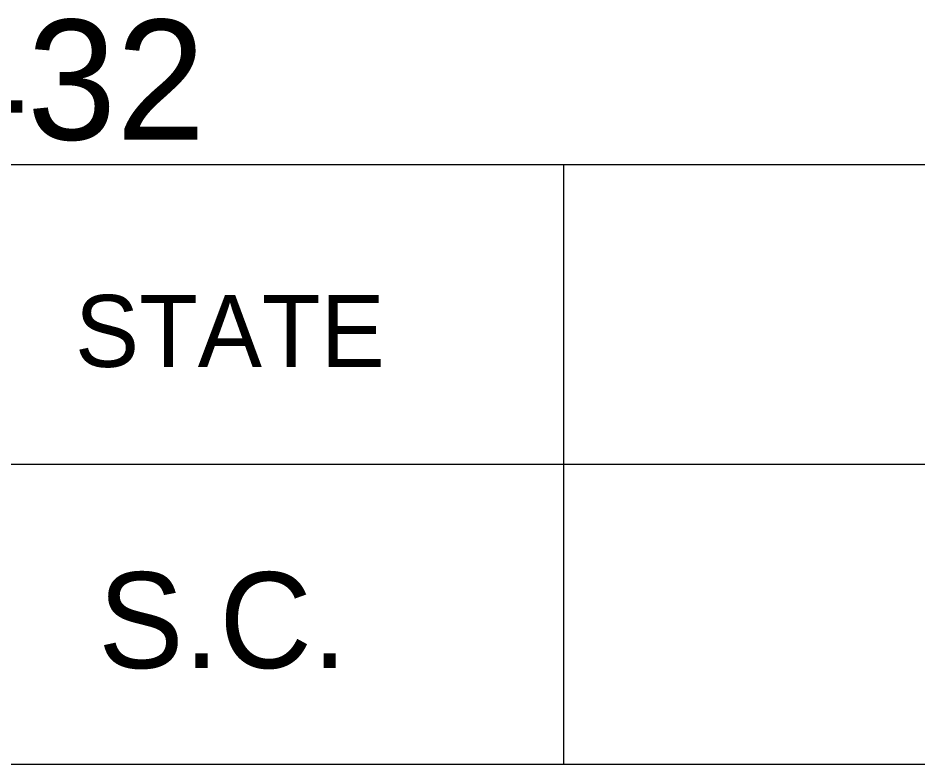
# Model space of a CAD drawing. Extents: x 1000 to 1162, y 999 to 8520.
# Drawn here: x 1136.81 to 1140.565, y 6620.046 to 6623.157 of the extents above; entities that cross this region are included whole.
import ezdxf

# ---------------------------------------------------------------- set-up
doc = ezdxf.new("R2010")
doc.units = 0
doc.layers.add('Level 20', color=7, linetype='Continuous')
doc.layers.add('Level 3', color=7, linetype='Continuous')

msp = doc.modelspace()

# ---------------------------------------------------------------- linework, layer by layer
at = {"layer": 'Level 3'}
for p, q in [((1133.055, 6622.5458), (1161.555, 6622.5458)), ((1133.055, 6622.5458), (1161.555, 6622.5458)), ((1133.055, 6622.5458), (1161.555, 6622.5458)), ((1133.055, 6622.5458), (1161.555, 6622.5458)), ((1133.055, 6622.5458), (1161.555, 6622.5458)), ((1133.055, 6622.5458), (1161.555, 6622.5458)), ((1133.055, 6622.5458), (1161.555, 6622.5458)), ((1133.055, 6622.5458), (1161.555, 6622.5458)), ((1133.055, 6622.5458), (1161.555, 6622.5458)), ((1133.055, 6622.5458), (1161.555, 6622.5458)), ((1133.055, 6622.5458), (1161.555, 6622.5458)), ((1133.055, 6622.5458), (1161.555, 6622.5458)), ((1133.055, 6622.5458), (1161.555, 6622.5458)), ((1133.055, 6622.5458), (1161.555, 6622.5458)), ((1133.055, 6622.5458), (1161.555, 6622.5458)), ((1133.055, 6622.5458), (1161.555, 6622.5458)), ((1133.055, 6622.5458), (1161.555, 6622.5458)), ((1133.055, 6622.5458), (1161.555, 6622.5458)), ((1133.055, 6622.5458), (1161.555, 6622.5458)), ((1133.055, 6622.5458), (1161.555, 6622.5458)), ((1133.055, 6622.5458), (1161.555, 6622.5458)), ((1133.055, 6622.5458), (1161.555, 6622.5458)), ((1133.055, 6622.5458), (1161.555, 6622.5458)), ((1133.055, 6622.5458), (1161.555, 6622.5458)), ((1133.055, 6622.5458), (1161.555, 6622.5458)), ((1133.055, 6622.5458), (1161.555, 6622.5458)), ((1133.055, 6622.5458), (1161.555, 6622.5458)), ((1133.055, 6622.5458), (1161.555, 6622.5458)), ((1133.055, 6622.5458), (1161.555, 6622.5458)), ((1133.055, 6622.5458), (1161.555, 6622.5458)), ((1133.055, 6622.5458), (1161.555, 6622.5458)), ((1133.055, 6622.5458), (1161.555, 6622.5458)), ((1133.055, 6622.5458), (1161.555, 6622.5458)), ((1133.055, 6622.5458), (1161.555, 6622.5458)), ((1133.055, 6622.5458), (1161.555, 6622.5458)), ((1133.055, 6622.5458), (1161.555, 6622.5458)), ((1133.055, 6622.5458), (1161.555, 6622.5458)), ((1133.055, 6622.5458), (1161.555, 6622.5458)), ((1133.055, 6622.5458), (1161.555, 6622.5458)), ((1133.055, 6622.5458), (1161.555, 6622.5458)), ((1133.055, 6622.5458), (1161.555, 6622.5458)), ((1133.055, 6622.5458), (1161.555, 6622.5458)), ((1133.055, 6622.5458), (1161.555, 6622.5458)), ((1133.055, 6622.5458), (1161.555, 6622.5458)), ((1133.055, 6622.5458), (1161.555, 6622.5458)), ((1133.055, 6622.5458), (1161.555, 6622.5458)), ((1133.055, 6622.5458), (1161.555, 6622.5458)), ((1139.0868, 6622.5458), (1139.0868, 6620.0458)), ((1139.0868, 6622.5458), (1139.0868, 6620.0458)), ((1139.0868, 6622.5458), (1139.0868, 6620.0458)), ((1139.0868, 6622.5458), (1139.0868, 6620.0458)), ((1139.0868, 6622.5458), (1139.0868, 6620.0458)), ((1139.0868, 6622.5458), (1139.0868, 6620.0458)), ((1139.0868, 6622.5458), (1139.0868, 6620.0458)), ((1139.0868, 6622.5458), (1139.0868, 6620.0458)), ((1139.0868, 6622.5458), (1139.0868, 6620.0458)), ((1139.0868, 6622.5458), (1139.0868, 6620.0458)), ((1139.0868, 6622.5458), (1139.0868, 6620.0458)), ((1139.0868, 6622.5458), (1139.0868, 6620.0458)), ((1139.0868, 6622.5458), (1139.0868, 6620.0458)), ((1139.0868, 6622.5458), (1139.0868, 6620.0458)), ((1139.0868, 6622.5458), (1139.0868, 6620.0458)), ((1139.0868, 6622.5458), (1139.0868, 6620.0458)), ((1139.0868, 6622.5458), (1139.0868, 6620.0458)), ((1139.0868, 6622.5458), (1139.0868, 6620.0458)), ((1139.0868, 6622.5458), (1139.0868, 6620.0458)), ((1139.0868, 6622.5458), (1139.0868, 6620.0458)), ((1139.0868, 6622.5458), (1139.0868, 6620.0458)), ((1139.0868, 6622.5458), (1139.0868, 6620.0458)), ((1139.0868, 6622.5458), (1139.0868, 6620.0458)), ((1139.0868, 6622.5458), (1139.0868, 6620.0458)), ((1139.0868, 6622.5458), (1139.0868, 6620.0458)), ((1139.0868, 6622.5458), (1139.0868, 6620.0458)), ((1139.0868, 6622.5458), (1139.0868, 6620.0458)), ((1139.0868, 6622.5458), (1139.0868, 6620.0458)), ((1139.0868, 6622.5458), (1139.0868, 6620.0458)), ((1139.0868, 6622.5458), (1139.0868, 6620.0458)), ((1139.0868, 6622.5458), (1139.0868, 6620.0458)), ((1139.0868, 6622.5458), (1139.0868, 6620.0458)), ((1139.0868, 6622.5458), (1139.0868, 6620.0458)), ((1139.0868, 6622.5458), (1139.0868, 6620.0458)), ((1139.0868, 6622.5458), (1139.0868, 6620.0458)), ((1139.0868, 6622.5458), (1139.0868, 6620.0458)), ((1139.0868, 6622.5458), (1139.0868, 6620.0458)), ((1139.0868, 6622.5458), (1139.0868, 6620.0458)), ((1139.0868, 6622.5458), (1139.0868, 6620.0458)), ((1139.0868, 6622.5458), (1139.0868, 6620.0458)), ((1139.0868, 6622.5458), (1139.0868, 6620.0458)), ((1139.0868, 6622.5458), (1139.0868, 6620.0458)), ((1139.0868, 6622.5458), (1139.0868, 6620.0458)), ((1139.0868, 6622.5458), (1139.0868, 6620.0458)), ((1139.0868, 6622.5458), (1139.0868, 6620.0458)), ((1139.0868, 6622.5458), (1139.0868, 6620.0458)), ((1139.0868, 6622.5458), (1139.0868, 6620.0458)), ((1133.055, 6621.2958), (1161.555, 6621.2958)), ((1133.055, 6621.2958), (1161.555, 6621.2958)), ((1133.055, 6621.2958), (1161.555, 6621.2958)), ((1133.055, 6621.2958), (1161.555, 6621.2958)), ((1133.055, 6621.2958), (1161.555, 6621.2958)), ((1133.055, 6621.2958), (1161.555, 6621.2958)), ((1133.055, 6621.2958), (1161.555, 6621.2958)), ((1133.055, 6621.2958), (1161.555, 6621.2958)), ((1133.055, 6621.2958), (1161.555, 6621.2958)), ((1133.055, 6621.2958), (1161.555, 6621.2958)), ((1133.055, 6621.2958), (1161.555, 6621.2958)), ((1133.055, 6621.2958), (1161.555, 6621.2958)), ((1133.055, 6621.2958), (1161.555, 6621.2958)), ((1133.055, 6621.2958), (1161.555, 6621.2958)), ((1133.055, 6621.2958), (1161.555, 6621.2958)), ((1133.055, 6621.2958), (1161.555, 6621.2958)), ((1133.055, 6621.2958), (1161.555, 6621.2958)), ((1133.055, 6621.2958), (1161.555, 6621.2958)), ((1133.055, 6621.2958), (1161.555, 6621.2958)), ((1133.055, 6621.2958), (1161.555, 6621.2958)), ((1133.055, 6621.2958), (1161.555, 6621.2958)), ((1133.055, 6621.2958), (1161.555, 6621.2958)), ((1133.055, 6621.2958), (1161.555, 6621.2958)), ((1133.055, 6621.2958), (1161.555, 6621.2958)), ((1133.055, 6621.2958), (1161.555, 6621.2958)), ((1133.055, 6621.2958), (1161.555, 6621.2958)), ((1133.055, 6621.2958), (1161.555, 6621.2958)), ((1133.055, 6621.2958), (1161.555, 6621.2958)), ((1133.055, 6621.2958), (1161.555, 6621.2958)), ((1133.055, 6621.2958), (1161.555, 6621.2958)), ((1133.055, 6621.2958), (1161.555, 6621.2958)), ((1133.055, 6621.2958), (1161.555, 6621.2958)), ((1133.055, 6621.2958), (1161.555, 6621.2958)), ((1133.055, 6621.2958), (1161.555, 6621.2958)), ((1133.055, 6621.2958), (1161.555, 6621.2958)), ((1133.055, 6621.2958), (1161.555, 6621.2958)), ((1133.055, 6621.2958), (1161.555, 6621.2958)), ((1133.055, 6621.2958), (1161.555, 6621.2958)), ((1133.055, 6621.2958), (1161.555, 6621.2958)), ((1133.055, 6621.2958), (1161.555, 6621.2958)), ((1133.055, 6621.2958), (1161.555, 6621.2958)), ((1133.055, 6621.2958), (1161.555, 6621.2958)), ((1133.055, 6621.2958), (1161.555, 6621.2958)), ((1133.055, 6621.2958), (1161.555, 6621.2958)), ((1133.055, 6621.2958), (1161.555, 6621.2958)), ((1133.055, 6621.2958), (1161.555, 6621.2958)), ((1133.055, 6621.2958), (1161.555, 6621.2958)), ((1133.055, 6620.0458), (1161.555, 6620.0458)), ((1133.055, 6620.0458), (1161.555, 6620.0458)), ((1133.055, 6620.0458), (1161.555, 6620.0458)), ((1133.055, 6620.0458), (1161.555, 6620.0458)), ((1133.055, 6620.0458), (1161.555, 6620.0458)), ((1133.055, 6620.0458), (1161.555, 6620.0458)), ((1133.055, 6620.0458), (1161.555, 6620.0458)), ((1133.055, 6620.0458), (1161.555, 6620.0458)), ((1133.055, 6620.0458), (1161.555, 6620.0458)), ((1133.055, 6620.0458), (1161.555, 6620.0458)), ((1133.055, 6620.0458), (1161.555, 6620.0458)), ((1133.055, 6620.0458), (1161.555, 6620.0458)), ((1133.055, 6620.0458), (1161.555, 6620.0458)), ((1133.055, 6620.0458), (1161.555, 6620.0458)), ((1133.055, 6620.0458), (1161.555, 6620.0458)), ((1133.055, 6620.0458), (1161.555, 6620.0458)), ((1133.055, 6620.0458), (1161.555, 6620.0458)), ((1133.055, 6620.0458), (1161.555, 6620.0458)), ((1133.055, 6620.0458), (1161.555, 6620.0458)), ((1133.055, 6620.0458), (1161.555, 6620.0458)), ((1133.055, 6620.0458), (1161.555, 6620.0458)), ((1133.055, 6620.0458), (1161.555, 6620.0458)), ((1133.055, 6620.0458), (1161.555, 6620.0458)), ((1133.055, 6620.0458), (1161.555, 6620.0458)), ((1133.055, 6620.0458), (1161.555, 6620.0458)), ((1133.055, 6620.0458), (1161.555, 6620.0458)), ((1133.055, 6620.0458), (1161.555, 6620.0458)), ((1133.055, 6620.0458), (1161.555, 6620.0458)), ((1133.055, 6620.0458), (1161.555, 6620.0458)), ((1133.055, 6620.0458), (1161.555, 6620.0458)), ((1133.055, 6620.0458), (1161.555, 6620.0458)), ((1133.055, 6620.0458), (1161.555, 6620.0458)), ((1133.055, 6620.0458), (1161.555, 6620.0458)), ((1133.055, 6620.0458), (1161.555, 6620.0458)), ((1133.055, 6620.0458), (1161.555, 6620.0458)), ((1133.055, 6620.0458), (1161.555, 6620.0458)), ((1133.055, 6620.0458), (1161.555, 6620.0458)), ((1133.055, 6620.0458), (1161.555, 6620.0458)), ((1133.055, 6620.0458), (1161.555, 6620.0458)), ((1133.055, 6620.0458), (1161.555, 6620.0458)), ((1133.055, 6620.0458), (1161.555, 6620.0458)), ((1133.055, 6620.0458), (1161.555, 6620.0458)), ((1133.055, 6620.0458), (1161.555, 6620.0458)), ((1133.055, 6620.0458), (1161.555, 6620.0458)), ((1133.055, 6620.0458), (1161.555, 6620.0458)), ((1133.055, 6620.0458), (1161.555, 6620.0458)), ((1133.055, 6620.0458), (1161.555, 6620.0458))]:
    msp.add_line(p, q, dxfattribs=at)

# ---------------------------------------------------------------- texts
at = {"layer": 'Level 20'}
msp.add_text('PIN NO. 26432', height=0.5, dxfattribs=at).set_placement((1133.0578, 6622.65))
at = {"layer": 'Level 3'}
for s, height, p in [('STATE', 0.3, (1137.0478, 6621.7021)), ('STATE', 0.3, (1137.0478, 6621.7021)), ('STATE', 0.3, (1137.0478, 6621.7021)), ('STATE', 0.3, (1137.0478, 6621.7021)), ('STATE', 0.3, (1137.0478, 6621.7021)), ('STATE', 0.3, (1137.0478, 6621.7021)), ('STATE', 0.3, (1137.0478, 6621.7021)), ('STATE', 0.3, (1137.0478, 6621.7021)), ('STATE', 0.3, (1137.0478, 6621.7021)), ('STATE', 0.3, (1137.0478, 6621.7021)), ('STATE', 0.3, (1137.0478, 6621.7021)), ('STATE', 0.3, (1137.0478, 6621.7021)), ('STATE', 0.3, (1137.0478, 6621.7021)), ('STATE', 0.3, (1137.0478, 6621.7021)), ('STATE', 0.3, (1137.0478, 6621.7021)), ('STATE', 0.3, (1137.0478, 6621.7021)), ('STATE', 0.3, (1137.0478, 6621.7021)), ('STATE', 0.3, (1137.0478, 6621.7021)), ('STATE', 0.3, (1137.0478, 6621.7021)), ('STATE', 0.3, (1137.0478, 6621.7021)), ('STATE', 0.3, (1137.0478, 6621.7021)), ('STATE', 0.3, (1137.0478, 6621.7021)), ('STATE', 0.3, (1137.0478, 6621.7021)), ('STATE', 0.3, (1137.0478, 6621.7021)), ('STATE', 0.3, (1137.0478, 6621.7021)), ('STATE', 0.3, (1137.0478, 6621.7021)), ('STATE', 0.3, (1137.0478, 6621.7021)), ('STATE', 0.3, (1137.0478, 6621.7021)), ('STATE', 0.3, (1137.0478, 6621.7021)), ('STATE', 0.3, (1137.0478, 6621.7021)), ('STATE', 0.3, (1137.0478, 6621.7021)), ('STATE', 0.3, (1137.0478, 6621.7021)), ('STATE', 0.3, (1137.0478, 6621.7021)), ('STATE', 0.3, (1137.0478, 6621.7021)), ('STATE', 0.3, (1137.0478, 6621.7021)), ('STATE', 0.3, (1137.0478, 6621.7021)), ('STATE', 0.3, (1137.0478, 6621.7021)), ('STATE', 0.3, (1137.0478, 6621.7021)), ('STATE', 0.3, (1137.0478, 6621.7021)), ('STATE', 0.3, (1137.0478, 6621.7021)), ('STATE', 0.3, (1137.0478, 6621.7021)), ('STATE', 0.3, (1137.0478, 6621.7021)), ('STATE', 0.3, (1137.0478, 6621.7021)), ('STATE', 0.3, (1137.0478, 6621.7021)), ('STATE', 0.3, (1137.0478, 6621.7021)), ('STATE', 0.3, (1137.0478, 6621.7021)), ('STATE', 0.3, (1137.0478, 6621.7021)), ('S.C.', 0.39999, (1137.1448, 6620.4458)), ('S.C.', 0.39999, (1137.1448, 6620.4458)), ('S.C.', 0.39999, (1137.1448, 6620.4458)), ('S.C.', 0.39999, (1137.1448, 6620.4458)), ('S.C.', 0.39999, (1137.1448, 6620.4458)), ('S.C.', 0.39999, (1137.1448, 6620.4458)), ('S.C.', 0.39999, (1137.1448, 6620.4458)), ('S.C.', 0.39999, (1137.1448, 6620.4458)), ('S.C.', 0.39999, (1137.1448, 6620.4458)), ('S.C.', 0.39999, (1137.1448, 6620.4458)), ('S.C.', 0.39999, (1137.1448, 6620.4458)), ('S.C.', 0.39999, (1137.1448, 6620.4458)), ('S.C.', 0.39999, (1137.1448, 6620.4458)), ('S.C.', 0.39999, (1137.1448, 6620.4458)), ('S.C.', 0.39999, (1137.1448, 6620.4458)), ('S.C.', 0.39999, (1137.1448, 6620.4458)), ('S.C.', 0.39999, (1137.1448, 6620.4458)), ('S.C.', 0.39999, (1137.1448, 6620.4458)), ('S.C.', 0.39999, (1137.1448, 6620.4458)), ('S.C.', 0.39999, (1137.1448, 6620.4458)), ('S.C.', 0.39999, (1137.1448, 6620.4458)), ('S.C.', 0.39999, (1137.1448, 6620.4458)), ('S.C.', 0.39999, (1137.1448, 6620.4458)), ('S.C.', 0.39999, (1137.1448, 6620.4458)), ('S.C.', 0.39999, (1137.1448, 6620.4458)), ('S.C.', 0.39999, (1137.1448, 6620.4458)), ('S.C.', 0.39999, (1137.1448, 6620.4458)), ('S.C.', 0.39999, (1137.1448, 6620.4458)), ('S.C.', 0.39999, (1137.1448, 6620.4458)), ('S.C.', 0.39999, (1137.1448, 6620.4458)), ('S.C.', 0.39999, (1137.1448, 6620.4458)), ('S.C.', 0.39999, (1137.1448, 6620.4458)), ('S.C.', 0.39999, (1137.1448, 6620.4458)), ('S.C.', 0.39999, (1137.1448, 6620.4458)), ('S.C.', 0.39999, (1137.1448, 6620.4458)), ('S.C.', 0.39999, (1137.1448, 6620.4458)), ('S.C.', 0.39999, (1137.1448, 6620.4458)), ('S.C.', 0.39999, (1137.1448, 6620.4458)), ('S.C.', 0.39999, (1137.1448, 6620.4458)), ('S.C.', 0.39999, (1137.1448, 6620.4458)), ('S.C.', 0.39999, (1137.1448, 6620.4458)), ('S.C.', 0.39999, (1137.1448, 6620.4458)), ('S.C.', 0.39999, (1137.1448, 6620.4458)), ('S.C.', 0.39999, (1137.1448, 6620.4458)), ('S.C.', 0.39999, (1137.1448, 6620.4458)), ('S.C.', 0.39999, (1137.1448, 6620.4458)), ('S.C.', 0.39999, (1137.1448, 6620.4458))]:
    msp.add_text(s, height=height, dxfattribs=at).set_placement(p)

doc.saveas('drawing.dxf')
